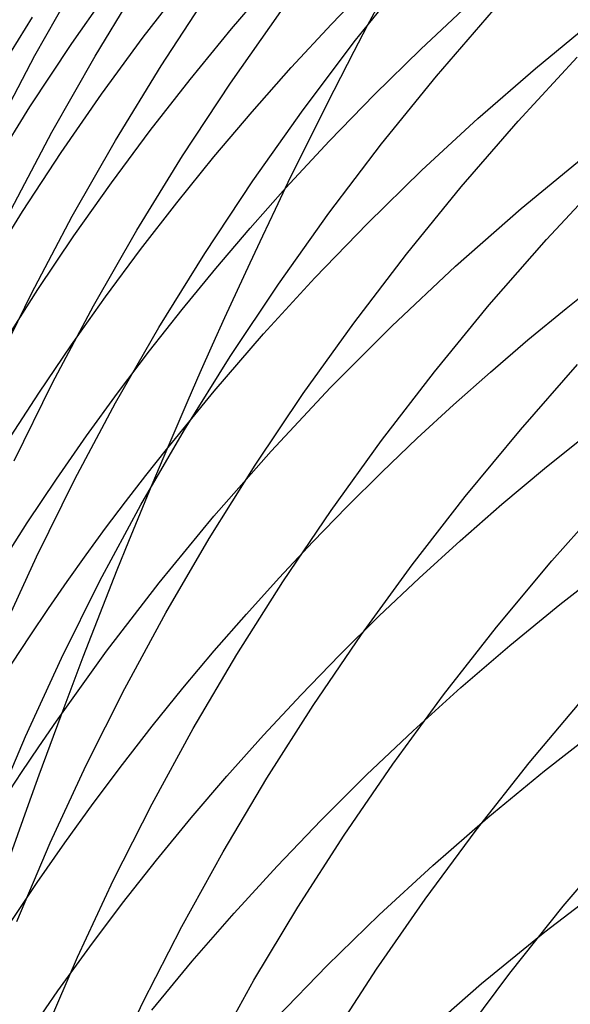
# Model space of a CAD drawing. Extents: x -383 to 1849, y -1185 to -529.
# Tile 592 of 656: x 399.2 to 402.25, y -928.51 to -923.04. Entities that reach past the tile are written whole.
import ezdxf

# ---------------------------------------------------------------- set-up
doc = ezdxf.new("R2010")
doc.units = 0
doc.layers.add('PREDEFINITO', color=7, linetype='CONTINUOUS')

msp = doc.modelspace()

# ---------------------------------------------------------------- linework, layer by layer
at = {"layer": 'PREDEFINITO'}
for p, q in [((399.2813812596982, -923.2420614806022, 554.6713988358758), (399.5206625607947, -922.8179340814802, 554.6021407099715)), ((400.3725604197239, -923.0942034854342, 604.5119350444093), (400.6083159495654, -922.8197777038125, 604.6024211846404)), ((401.0620528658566, -923.1563251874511, 546.6840416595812), (401.3657282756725, -922.7784660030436, 546.6000857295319)), ((399.4872330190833, -923.1741975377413, 600.4691724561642), (399.7295117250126, -922.8281148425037, 600.5693678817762)), ((399.6161379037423, -923.2454828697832, 552.6985730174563), (399.8686352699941, -922.8302577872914, 552.6241225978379)), ((399.8838785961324, -923.1390606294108, 602.4759217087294), (400.1244970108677, -922.8272591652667, 602.5724653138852)), ((400.9278232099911, -923.0668143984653, 606.56949176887), (401.15612974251, -922.8299930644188, 606.6523954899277)), ((399.9828446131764, -923.2982088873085, 550.7245548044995), (400.2491087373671, -922.8914342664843, 550.6452532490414)), ((401.4233280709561, -923.2063658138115, 608.5931260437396), (401.6859232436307, -922.960481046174, 608.6842671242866)), ((399.0312275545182, -923.4118939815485, 598.4304641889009), (399.2683716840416, -923.0281375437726, 598.5340562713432)), ((400.3682693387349, -923.3943080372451, 548.7474315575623), (400.647579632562, -922.9971896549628, 548.6639840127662)), ((401.5111581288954, -923.3558172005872, 544.7060186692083), (401.8273063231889, -922.9888019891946, 544.6193940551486)), ((400.1435907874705, -923.3738633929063, 604.4195221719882), (400.3725604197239, -923.0942034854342, 604.5119350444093)), ((400.7048961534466, -923.3083117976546, 606.4847743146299), (400.9278232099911, -923.0668143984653, 606.56949176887)), ((402.0598189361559, -923.3131413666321, 610.65419879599), (402.3868263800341, -923.0434332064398, 610.7596047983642)), ((399.6516448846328, -923.4566240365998, 602.3773676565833), (399.8838785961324, -923.1390606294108, 602.4759217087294)), ((399.2549023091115, -923.526442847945, 600.3669419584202), (399.4872330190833, -923.1741975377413, 600.4691724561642)), ((400.7704089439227, -923.5430763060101, 546.7710046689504), (401.0620528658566, -923.1563251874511, 546.6840416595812)), ((401.1669309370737, -923.4581814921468, 608.4995612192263), (401.4233280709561, -923.2063658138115, 608.5931260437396)), ((399.0556950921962, -923.6730399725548, 554.7423760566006), (399.2813812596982, -923.2420614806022, 554.6713988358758)), ((399.3769229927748, -923.6679702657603, 552.7750190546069), (399.6161379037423, -923.2454828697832, 552.6985730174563)), ((401.9650107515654, -923.606432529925, 542.730411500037), (402.2925787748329, -923.2515532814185, 542.6420174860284)), ((399.7295561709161, -923.7126484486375, 550.8061415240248), (399.9828446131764, -923.2982088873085, 550.7245548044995)), ((400.4874481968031, -923.5543424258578, 606.3982938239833), (400.7048961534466, -923.3083117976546, 606.4847743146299)), ((401.74098502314, -923.5916321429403, 610.5450166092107), (402.0598189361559, -923.3131413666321, 610.65419879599)), ((401.206707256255, -923.7321141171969, 544.7959896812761), (401.5111581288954, -923.3558172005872, 544.7060186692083)), ((399.9215392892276, -923.6585675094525, 604.325245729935), (400.1435907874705, -923.3738633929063, 604.4195221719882)), ((400.1016177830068, -923.7994932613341, 548.833469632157), (400.3682693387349, -923.3943080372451, 548.7474315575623)), ((399.4279650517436, -923.7797049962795, 602.2768791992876), (399.6516448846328, -923.4566240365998, 602.3773676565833)), ((400.9168627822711, -923.715741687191, 608.4036429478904), (401.1669309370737, -923.4581814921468, 608.4995612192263)), ((399.0327270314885, -923.8845492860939, 600.2627637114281), (399.2549023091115, -923.526442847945, 600.3669419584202)), ((400.2755789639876, -923.8047634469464, 606.3101009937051), (400.4874481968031, -923.5543424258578, 606.3982938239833)), ((400.4911014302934, -923.9382738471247, 546.8608730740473), (400.7704089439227, -923.5430763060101, 546.7710046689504)), ((401.4305400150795, -923.8786028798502, 610.4321793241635), (401.74098502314, -923.5916321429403, 610.5450166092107)), ((401.6488497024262, -923.9709705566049, 542.8225082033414), (401.9650107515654, -923.606432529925, 542.730411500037)), ((399.1512940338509, -924.097272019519, 552.8533817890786), (399.3769229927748, -923.6679702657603, 552.7750190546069)), ((399.7065381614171, -923.9481259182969, 604.2291688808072), (399.9215392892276, -923.6585675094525, 604.325245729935)), ((399.4895489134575, -924.134301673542, 550.8899258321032), (399.7295561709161, -923.7126484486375, 550.8061415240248)), ((400.6732545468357, -923.9788600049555, 608.3054415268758), (400.9168627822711, -923.715741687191, 608.4036429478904)), ((400.9142612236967, -924.1172484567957, 544.8891978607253), (401.206707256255, -923.7321141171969, 544.7959896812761)), ((399.2130082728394, -924.1080591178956, 602.1745323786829), (399.4279650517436, -923.7797049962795, 602.2768791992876)), ((399.8479309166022, -924.2122956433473, 548.9220032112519), (400.1016177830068, -923.7994932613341, 548.833469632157)), ((400.0693880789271, -924.0594320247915, 606.2202465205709), (400.2755789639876, -923.8047634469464, 606.3101009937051)), ((401.9807796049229, -924.09161737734, 612.4616290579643), (402.3558861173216, -923.7824764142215, 612.5896259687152)), ((401.1286992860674, -924.1737509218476, 610.3158080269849), (401.4305400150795, -923.8786028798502, 610.4321793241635)), ((402.1206843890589, -924.2638552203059, 540.8562394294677), (402.4486613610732, -923.9107727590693, 540.7624121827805)), ((399.4987196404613, -924.242348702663, 604.1313547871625), (399.7065381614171, -923.9481259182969, 604.2291688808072)), ((400.2244352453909, -924.341472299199, 546.9535451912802), (400.4911014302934, -923.9382738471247, 546.8608730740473)), ((401.3444004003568, -924.3447280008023, 542.9181918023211), (401.6488497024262, -923.9709705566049, 542.8225082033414)), ((400.4776423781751, -924.1995145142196, 608.2229323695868), (400.6732545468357, -923.9788600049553, 608.3054415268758)), ((399.8689751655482, -924.3182053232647, 606.1287811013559), (400.0693880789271, -924.0594320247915, 606.2202465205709)), ((399.0069437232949, -924.4414420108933, 602.0704032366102), (399.2130082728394, -924.1080591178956, 602.1745323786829)), ((399.2631283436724, -924.5627172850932, 550.9758201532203), (399.4895489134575, -924.134301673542, 550.8899258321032)), ((400.6341275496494, -924.5107759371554, 544.9855339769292), (400.9142612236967, -924.1172484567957, 544.8891978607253)), ((401.6166115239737, -924.4122004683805, 612.3284391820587), (401.9807796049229, -924.09161737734, 612.4616290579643)), ((400.8356782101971, -924.4767736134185, 610.1960238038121), (401.1286992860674, -924.1737509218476, 610.3158080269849)), ((399.2982159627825, -924.5410459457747, 604.0318666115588), (399.4987196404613, -924.242348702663, 604.1313547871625)), ((399.6075146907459, -924.6322654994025, 549.012937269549), (399.8479309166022, -924.2122956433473, 548.9220032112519)), ((400.2865702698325, -924.4237057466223, 608.1389626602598), (400.4776423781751, -924.1995145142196, 608.2229323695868)), ((401.8040981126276, -924.6265195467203, 540.9540108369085), (402.1206843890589, -924.2638552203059, 540.8562394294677)), ((399.674439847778, -924.5809405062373, 606.0357554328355), (399.8689751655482, -924.3182053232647, 606.1287811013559)), ((399.9707153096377, -924.7522261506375, 547.0489193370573), (400.2244352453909, -924.341472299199, 546.9535451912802)), ((401.0519676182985, -924.727265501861, 543.0173465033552), (401.3444004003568, -924.3447280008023, 542.9181918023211)), ((400.1001112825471, -924.6513296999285, 608.0535716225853), (400.2865702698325, -924.4237057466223, 608.1389626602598)), ((401.2637083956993, -924.7437707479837, 612.1902489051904), (401.6166115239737, -924.4122004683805, 612.3284391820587)), ((400.3666137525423, -924.912252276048, 545.0848887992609), (400.6341275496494, -924.5107759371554, 544.9855339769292)), ((400.5516921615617, -924.7873682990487, 610.072947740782), (400.8356782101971, -924.4767736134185, 610.1960238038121)), ((402.2299053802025, -924.6463029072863, 614.3664467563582), (402.444969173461, -924.4752714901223, 614.4411552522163)), ((399.0505999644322, -924.9974440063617, 551.063736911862), (399.2631283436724, -924.5627172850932, 550.9758201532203)), ((399.1051593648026, -924.8440277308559, 603.9307675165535), (399.2982159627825, -924.5410459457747, 604.0318666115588)), ((399.4858817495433, -924.8474947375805, 605.9412202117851), (399.674439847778, -924.5809405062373, 606.0357554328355)), ((401.4992074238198, -924.9983290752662, 541.0556034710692), (401.8040981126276, -924.6265195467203, 540.9540108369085)), ((399.3806750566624, -925.0589531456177, 549.1061767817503), (399.6075146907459, -924.6322654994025, 549.012937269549)), ((399.918338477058, -924.8822823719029, 607.9667984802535), (400.1001112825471, -924.6513296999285, 608.0535716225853)), ((402.0182692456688, -924.8210668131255, 614.2899575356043), (402.2299053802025, -924.6463029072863, 614.3664467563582)), ((400.7718561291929, -925.1181436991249, 543.1198565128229), (401.0519676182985, -924.727265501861, 543.0173465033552)), ((399.7302465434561, -925.170089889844, 547.1468938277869), (399.9707153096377, -924.7522261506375, 547.0489193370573)), ((400.2769565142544, -925.1052323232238, 609.9467009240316), (400.5516921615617, -924.7873682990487, 610.072947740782)), ((400.9223967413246, -925.08587327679, 612.0472507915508), (401.2637083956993, -924.7437707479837, 612.1902489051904)), ((399.3034004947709, -925.117725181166, 605.8452261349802), (399.4858817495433, -924.8474947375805, 605.9412202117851)), ((401.8101204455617, -924.9994807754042, 614.2117244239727), (402.0182692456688, -924.8210668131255, 614.2899575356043)), ((399.7413249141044, -925.1164597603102, 607.878682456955), (399.918338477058, -924.8822823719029, 607.9667984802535)), ((400.1120273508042, -925.3212331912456, 545.1871530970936), (400.3666137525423, -924.912252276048, 545.0848887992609)), ((401.2063172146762, -925.3788471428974, 541.1608943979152), (401.4992074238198, -924.9983290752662, 541.0556034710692)), ((401.6055186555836, -925.181462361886, 614.131784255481), (401.8101204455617, -924.9994807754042, 614.2117244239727)), ((401.9765436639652, -925.3197280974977, 539.1030582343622), (402.2940719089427, -924.9582856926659, 538.9994612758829)), ((399.1677179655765, -925.4919088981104, 549.2016267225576), (399.3806750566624, -925.0589531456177, 549.1061767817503)), ((399.1270957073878, -925.3914890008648, 605.747823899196), (399.3034004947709, -925.117725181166, 605.8452261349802)), ((399.5691436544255, -925.3537578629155, 607.7892627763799), (399.7413249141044, -925.1164597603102, 607.878682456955)), ((400.0116866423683, -925.43006303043, 609.8174044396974), (400.2769565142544, -925.1052323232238, 609.9467009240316)), ((400.5043707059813, -925.5169232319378, 543.2256060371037), (400.7718561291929, -925.1181436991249, 543.1198565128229)), ((400.5930030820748, -925.4380531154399, 611.8996374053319), (400.9223967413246, -925.08587327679, 612.0472507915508)), ((399.5033338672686, -925.5946180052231, 547.2473669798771), (399.7302465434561, -925.170089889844, 547.1468938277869)), ((401.4045235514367, -925.3669291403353, 614.0501738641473), (401.6055186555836, -925.181462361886, 614.131784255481)), ((399.8706758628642, -925.7372744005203, 545.2922176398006), (400.1120273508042, -925.3212331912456, 545.1871530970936)), ((401.6706750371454, -925.6902464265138, 539.2107086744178), (401.9765436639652, -925.3197280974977, 539.1030582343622)), ((399.4018677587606, -925.594072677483, 607.698578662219), (399.5691436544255, -925.3537578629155, 607.7892627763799)), ((400.9257323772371, -925.7676370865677, 541.269760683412), (401.2063172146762, -925.3788471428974, 541.1608943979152)), ((401.207194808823, -925.5557986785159, 613.9669300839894), (401.4045235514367, -925.3669291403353, 614.0501738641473)), ((402.1111894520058, -925.5353448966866, 616.1282530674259), (402.3524105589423, -925.3415608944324, 616.2175739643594)), ((400.2758539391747, -925.7998553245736, 611.7476013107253), (400.5930030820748, -925.4380531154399, 611.8996374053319)), ((400.2498161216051, -925.9231647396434, 543.3344792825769), (400.5043707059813, -925.5169232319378, 543.2256060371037)), ((401.0135921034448, -925.7479885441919, 613.8820897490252), (401.207194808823, -925.5557986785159, 613.9669300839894)), ((401.874390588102, -925.7337956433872, 616.0365891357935), (402.1111894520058, -925.5353448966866, 616.1282530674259)), ((399.2395702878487, -925.8373002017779, 607.6066693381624), (399.4018677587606, -925.594072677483, 607.698578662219)), ((399.2902822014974, -926.0253649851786, 547.3502371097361), (399.5033338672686, -925.5946180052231, 547.2473669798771)), ((401.3767746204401, -926.0694022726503, 539.3222812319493), (401.6706750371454, -925.6902464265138, 539.2107086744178)), ((402.1512169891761, -926.0477438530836, 537.2648057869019), (402.469244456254, -925.688349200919, 537.1556342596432)), ((399.6428668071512, -926.1599316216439, 545.3999731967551), (399.8706758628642, -925.7372744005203, 545.2922176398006)), ((400.6577578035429, -926.1642622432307, 541.3820793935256), (400.9257323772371, -925.7676370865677, 541.269760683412)), ((400.8237751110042, -925.9434163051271, 613.7956896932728), (401.0135921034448, -925.7479885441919, 613.8820897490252)), ((401.6421002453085, -925.9367949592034, 615.9426377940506), (401.874390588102, -925.7337956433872, 616.0365891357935)), ((399.9712758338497, -926.170824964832, 611.5913350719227), (400.2758539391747, -925.7998553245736, 611.7476013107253)), ((399.0823243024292, -926.0833364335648, 607.5135740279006), (399.2395702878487, -925.8373002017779, 607.6066693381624)), ((400.0084971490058, -926.336428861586, 543.4463604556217), (400.2498161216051, -925.9231647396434, 543.3344792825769)), ((401.4144047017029, -926.1442246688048, 615.8464546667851), (401.6421002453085, -925.9367949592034, 615.9426377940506)), ((400.6378035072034, -926.1419995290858, 613.7077667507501), (400.8237751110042, -925.9434163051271, 613.7956896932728)), ((399.091396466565, -926.4618853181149, 547.455402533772), (399.2902822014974, -926.0253649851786, 547.3502371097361)), ((401.8448140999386, -926.4161233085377, 537.3782553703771), (402.1512169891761, -926.0477438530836, 537.2648057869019)), ((401.0951510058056, -926.4567572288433, 539.4376445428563), (401.3767746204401, -926.0694022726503, 539.3222812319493)), ((402.1946976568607, -926.2913504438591, 617.9491709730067), (402.4778297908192, -926.0703366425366, 618.0562631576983)), ((399.4289077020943, -926.5887605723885, 545.5103105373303), (399.6428668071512, -926.1599316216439, 545.3999731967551)), ((400.4557369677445, -926.3436557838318, 613.6183577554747), (400.6378035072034, -926.1419995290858, 613.7077667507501)), ((401.1913902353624, -926.3559665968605, 615.7480953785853), (401.4144047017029, -926.1442246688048, 615.8464546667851)), ((399.6795952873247, -926.5505070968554, 611.4310312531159), (399.9712758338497, -926.170824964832, 611.5913350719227)), ((400.4026983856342, -926.5682859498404, 541.4977275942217), (400.6577578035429, -926.1642622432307, 541.3820793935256)), ((401.9175310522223, -926.5186910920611, 617.8387481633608), (402.1946976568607, -926.2913504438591, 617.9491709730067)), ((399.7807185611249, -926.7562762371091, 543.5611337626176), (400.0084971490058, -926.336428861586, 543.4463604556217)), ((400.2776351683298, -926.5483026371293, 613.5274995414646), (400.4557369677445, -926.3436557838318, 613.6183577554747)), ((400.9731431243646, -926.5719025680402, 615.6476155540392), (401.1913902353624, -926.3559665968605, 615.7480953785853)), ((401.5503459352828, -926.7930526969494, 537.4958450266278), (401.8448140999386, -926.4161233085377, 537.3782553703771)), ((400.8261127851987, -926.8518728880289, 539.5566672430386), (401.0951510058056, -926.4567572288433, 539.4376445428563)), ((401.6464655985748, -926.7521735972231, 617.7250862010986), (401.9175310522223, -926.5186910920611, 617.8387481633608)), ((399.2291060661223, -927.0233169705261, 545.6231204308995), (399.4289077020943, -926.5887605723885, 545.5103105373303)), ((399.4011388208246, -926.9384467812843, 611.2668824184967), (399.6795952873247, -926.5505070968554, 611.4310312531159)), ((400.1035577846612, -926.7558576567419, 613.4352289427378), (400.2776351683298, -926.5483026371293, 613.5274995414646)), ((400.1608590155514, -926.9792715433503, 541.6165823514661), (400.4026983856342, -926.5682859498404, 541.4977275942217)), ((400.7597496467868, -926.7919144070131, 615.5450708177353), (400.9731431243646, -926.5719025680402, 615.6476155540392)), ((399.5667851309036, -927.1822675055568, 543.6786834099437), (399.7807185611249, -926.7562762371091, 543.5611337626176)), ((399.9335644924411, -926.966238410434, 613.3415827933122), (400.1035577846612, -926.7558576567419, 613.4352289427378)), ((401.3816369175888, -926.9916129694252, 617.6082765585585), (401.6464655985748, -926.7521735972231, 617.7250862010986)), ((400.5512960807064, -927.0158839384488, 615.4405167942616), (400.7597496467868, -926.7919144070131, 615.5450708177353)), ((401.26812264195, -927.1780971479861, 537.617436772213), (401.5503459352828, -926.7930526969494, 537.4958450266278)), ((402.0261676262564, -927.1701745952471, 535.5575928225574), (402.3330645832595, -926.8045772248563, 535.4386390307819)), ((400.5699685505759, -927.254310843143, 539.6792179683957), (400.8261127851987, -926.8518728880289, 539.5566672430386)), ((399.7677149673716, -927.1793624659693, 613.2465979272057), (399.9335644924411, -926.966238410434, 613.3415827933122)), ((399.9325445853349, -927.396782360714, 541.7385207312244), (400.1608590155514, -926.9792715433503, 541.6165823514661)), ((402.1096137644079, -927.2148697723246, 619.6890322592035), (402.4309839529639, -926.9641192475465, 619.8167497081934)), ((399.0437694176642, -927.4631565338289, 545.7382936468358), (399.2291060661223, -927.0233169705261, 545.6231204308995)), ((400.3478687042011, -927.2436929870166, 615.3340091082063), (400.5512960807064, -927.0158839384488, 615.4405167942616)), ((401.1231806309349, -927.2368242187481, 617.4884107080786), (401.3816369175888, -926.9916129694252, 617.6082765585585)), ((399.3670016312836, -927.6139633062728, 543.7988936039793), (399.5667851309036, -927.1822675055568, 543.6786834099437)), ((399.6060688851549, -927.3951473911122, 613.1503111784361), (399.7677149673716, -927.1793624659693, 613.2465979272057)), ((400.9984543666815, -927.5708217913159, 537.7428926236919), (401.26812264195, -927.1780971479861, 537.617436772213)), ((401.7311835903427, -927.5442422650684, 535.6809105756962), (402.0261676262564, -927.1701745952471, 535.5575928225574)), ((400.1495537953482, -927.4752233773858, 615.2256033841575), (400.3478687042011, -927.2436929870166, 615.3340091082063)), ((400.871232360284, -927.4876223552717, 617.3655801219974), (401.1231806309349, -927.2368242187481, 617.4884107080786)), ((401.7960692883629, -927.4736780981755, 619.5568647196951), (402.1096137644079, -927.2148697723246, 619.6890322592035)), ((400.3270268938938, -927.6636326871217, 539.8051653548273), (400.5699685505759, -927.254310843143, 539.6792179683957)), ((399.4486859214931, -927.6135107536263, 613.0527593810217), (399.6060688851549, -927.3951473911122, 613.1503111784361)), ((399.7180599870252, -927.8203817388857, 541.8634197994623), (399.9325445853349, -927.396782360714, 541.7385207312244)), ((399.9564376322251, -927.7103569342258, 615.1153552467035), (400.1495537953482, -927.4752233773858, 615.2256033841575)), ((400.6259277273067, -927.7438223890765, 617.2398762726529), (400.871232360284, -927.4876223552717, 617.3655801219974)), ((401.4905509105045, -927.7402750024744, 619.4203869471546), (401.7960692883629, -927.4736780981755, 619.5568647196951)), ((400.7416512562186, -927.9707917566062, 537.872074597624), (400.9984543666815, -927.5708217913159, 537.7428926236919)), ((401.4484231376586, -927.9263508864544, 535.8084485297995), (401.7311835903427, -927.5442422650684, 535.6809105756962)), ((399.1816728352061, -928.0509242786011, 543.9216485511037), (399.3670016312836, -927.6139633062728, 543.7988936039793)), ((399.2956257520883, -927.8343701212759, 612.9539793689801), (399.4486859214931, -927.6135107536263, 613.0527593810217)), ((402.2140777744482, -927.9665716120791, 533.7562656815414), (402.5214948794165, -927.603369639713, 533.6316297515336)), ((400.097596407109, -928.0794000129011, 539.9343780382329), (400.3270268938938, -927.6636326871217, 539.8051653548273)), ((399.7686064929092, -927.9489754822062, 615.0033203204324), (399.9564376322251, -927.7103569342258, 615.1153552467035)), ((400.3874023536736, -928.0052393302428, 617.1113906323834), (400.6259277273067, -927.7438223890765, 617.2398762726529)), ((401.193259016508, -928.014391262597, 619.2797387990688), (401.4905509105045, -927.7402750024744, 619.4203869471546)), ((399.1469480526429, -928.0576430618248, 612.8540079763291), (399.2956257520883, -927.8343701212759, 612.9539793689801)), ((399.5177101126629, -928.2496330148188, 541.9911566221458), (399.7180599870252, -927.8203817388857, 541.8634197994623)), ((402.1130512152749, -928.1080381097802, 621.4452734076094), (402.4747779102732, -927.829848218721, 621.593912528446)), ((399.586146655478, -928.1909608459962, 614.8895542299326), (399.7686064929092, -927.9489754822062, 615.0033203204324)), ((401.1781969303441, -928.3160711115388, 535.940062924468), (401.4484231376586, -927.9263508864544, 535.8084485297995)), ((400.1557918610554, -928.2716881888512, 616.9802146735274), (400.3874023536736, -928.0052393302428, 617.1113906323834)), ((400.4980234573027, -928.3775721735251, 538.0048447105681), (400.7416512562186, -927.9707917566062, 537.872074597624)), ((400.9043939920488, -928.2957576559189, 619.1350601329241), (401.193259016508, -928.014391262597, 619.2797387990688)), ((401.9185558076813, -928.3381574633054, 533.8854842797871), (402.2140777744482, -927.9665716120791, 533.7562656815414)), ((399.8819856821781, -928.5011744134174, 540.0667246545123), (400.097596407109, -928.0794000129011, 539.9343780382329)), ((401.7612011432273, -928.3962904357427, 621.2908151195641), (402.1130512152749, -928.1080381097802, 621.4452734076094)), ((399.409144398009, -928.4361948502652, 614.774112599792), (399.586146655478, -928.1909608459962, 614.8895542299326)), ((399.3317998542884, -928.6840995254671, 542.1216082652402), (399.5177101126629, -928.2496330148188, 541.9911566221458)), ((399.9312318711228, -928.5429839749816, 616.846439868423), (400.1557918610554, -928.2716881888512, 616.9802146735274)), ((400.6241562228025, -928.5841049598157, 618.9864908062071), (400.9043939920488, -928.2957576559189, 619.1350601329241)), ((400.9208156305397, -928.7129735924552, 536.0756099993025), (401.1781969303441, -928.3160711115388, 535.940062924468)), ((401.6352399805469, -928.7177007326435, 534.0191348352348), (401.9185558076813, -928.3381574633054, 533.8854842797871)), ((400.267881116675, -928.79072817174, 538.1410649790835), (400.4980234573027, -928.3775721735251, 538.0048447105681)), ((401.4195120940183, -928.6942274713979, 621.1307434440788), (401.7612011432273, -928.3962904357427, 621.2908151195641)), ((399.2376859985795, -928.6845593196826, 614.6570510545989), (399.409144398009, -928.4361948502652, 614.774112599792)), ((399.6805033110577, -928.9285174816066, 540.2020738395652), (399.8819856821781, -928.5011744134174, 540.0667246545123))]:
    msp.add_line(p, q, dxfattribs=at)
at = {"layer": 'PREDEFINITO', "extrusion": (0.001264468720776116, -0.0427082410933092, -0.999086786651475)}
msp.add_arc((384.4520102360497, 963.5223951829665, -527.770753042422), 14.99743669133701, 125.1953050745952, 297.2997336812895, dxfattribs=at)
at = {"layer": 'PREDEFINITO', "extrusion": (0.01527697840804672, -0.1016941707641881, -0.994698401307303)}
msp.add_arc((269.672296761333, 1032.517540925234, -459.5050995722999), 14.99696096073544, 132.0550495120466, 314.6365593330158, dxfattribs=at)
at = {"layer": 'PREDEFINITO', "extrusion": (-0.01680727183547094, 0.3261209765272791, -0.9451786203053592)}
msp.add_arc((-363.4913175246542, -703.3477102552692, -879.1412527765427), 14.97443206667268, 51.68409155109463, 297.6498818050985, dxfattribs=at)
at = {"layer": 'PREDEFINITO', "extrusion": (-0.8250090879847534, -0.184743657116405, -0.5340690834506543)}
msp.add_arc((1027.258472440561, 387.6787558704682, -484.7347506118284), 45.87644911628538, 135.7329066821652, 154.1904754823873, dxfattribs=at)
at = {"layer": 'PREDEFINITO', "extrusion": (-0.01682269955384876, 0.3816109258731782, -0.9241699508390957)}
msp.add_arc((-370.4816276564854, -647.1987904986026, -923.458420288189), 14.96201527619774, 305.7136932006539, 39.07971479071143, dxfattribs=at)
at = {"layer": 'PREDEFINITO', "extrusion": (-0.01677253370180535, 0.3998133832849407, -0.9164430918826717)}
msp.add_arc((-372.4913130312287, -628.0207622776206, -937.4926772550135), 14.97210137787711, 309.2187627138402, 34.80961328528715, dxfattribs=at)

doc.saveas('drawing.dxf')
